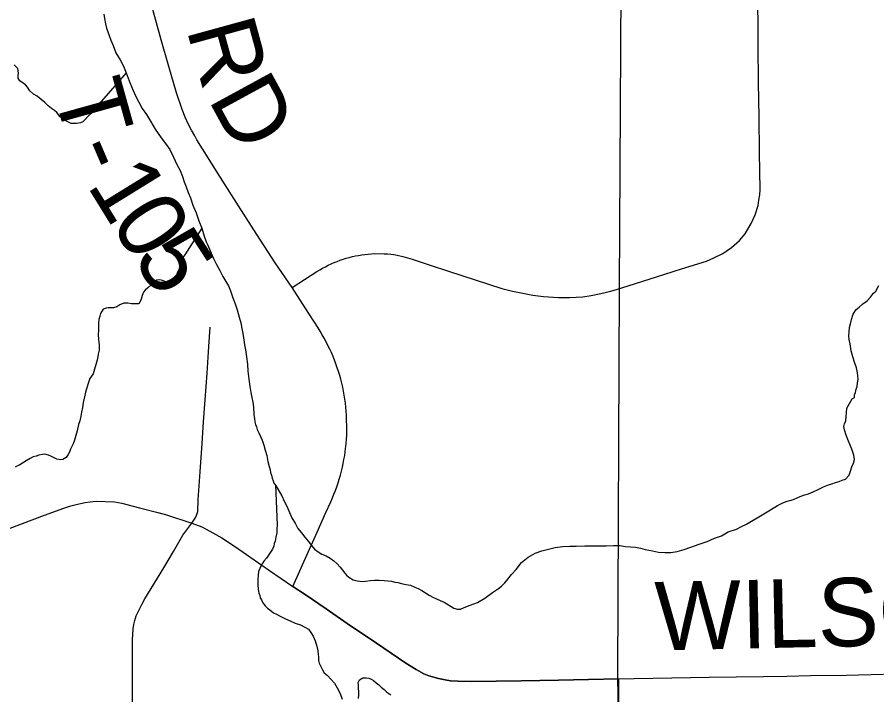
# Model space of a CAD drawing. Extents: x 103424 to 290657, y 38711 to 110967.
# Drawn here: x 116987 to 120775, y 87738 to 90725 of the extents above; entities that cross this region are included whole.
import ezdxf

# ---------------------------------------------------------------- set-up
doc = ezdxf.new("R2010")
doc.units = 0
for name, color, linetype in [('GM_X_Corporation', 7, 'Continuous'), ('GM_X_County_Road', 7, 'Continuous'), ('GM_X_County_Road_Text', 7, 'Continuous'), ('GM_X_Minor_River', 7, 'Continuous'), ('GM_X_Township_Road', 7, 'Continuous'), ('GM_X_Township_Road_Text', 7, 'Continuous')]:
    doc.layers.add(name, color=color, linetype=linetype)

msp = doc.modelspace()

# ---------------------------------------------------------------- linework, layer by layer
at = {"layer": 'GM_X_Corporation'}
for points in [[(119639, 84504.6), (119641.6, 85722.3), (119634.5, 87732.9), (119633.9, 87813.5), (119633.9, 87824), (119641.1, 89532.2), (119665, 94023.8), (119663.9, 96690), (127752.9, 96778.3), (127904.6, 96781), (127960.9, 96782.1), (128017.2, 96783.1), (128144.7, 96785.8), (131350.5, 96844.5), (131500.4, 96848.9), (132289.6, 96863.9), (132581, 96869.6), (132838, 96874.6), (133225.9, 96882.3), (133496.3, 96888.5), (133864.7, 96896.9), (134160.1, 96903.7)], [(119639, 84504.6), (119641.6, 85722.3), (119634.5, 87732.9), (119633.9, 87813.5), (119633.9, 87824), (119641.1, 89532.2), (119665, 94023.8), (119663.9, 96690), (117026.4, 96688.2), (115542.1, 96665), (105081.7, 96574.5), (103423.7, 96534.8), (103423.7, 70904.9)]]:
    msp.add_lwpolyline(points, dxfattribs=at)
at = {"layer": 'GM_X_County_Road'}
for points in [[(116956.2, 88473.2), (117107.3, 88529.9), (117192.6, 88561.4), (117222.6, 88571.4), (117253, 88578.7), (117285.9, 88585.3), (117307.6, 88588.7), (117335.1, 88590.9), (117414.7, 88588.2), (117447.1, 88582.1), (117526.1, 88562.6), (117601, 88542.9), (117640.5, 88532.2), (117756, 88495), (117799.9, 88478), (117836.2, 88460), (117889.1, 88429.2), (117949.2, 88390.2), (117997.3, 88356.4), (118099.1, 88286.2), (118200.8, 88215.9)], [(118200.8, 88215.9), (118255.9, 88179.8), (118348.3, 88116.4), (118440.7, 88052.8), (118570, 87965), (118699.4, 87877.2), (118744.3, 87848.9), (118778.8, 87831), (118800.8, 87822.2), (118842.7, 87809.2), (118872.9, 87803.3), (118896.1, 87799.7), (118930, 87797.4), (118987.3, 87796.5), (119097.1, 87797.9), (119206.9, 87799.3), (119372, 87802.6), (119504.2, 87805.2), (119637.4, 87807.9)], [(119637.4, 87807.9), (119706.1, 87810.3), (119871.1, 87812.7), (120036.1, 87815.3), (120155.4, 87817.1), (120274.8, 87818.9), (120378.5, 87820.5), (120482.2, 87822.3), (120640.1, 87825), (120804.6, 87828.9)]]:
    msp.add_lwpolyline(points, dxfattribs=at)
at = {"layer": 'GM_X_Minor_River'}
for points in [[(117369, 90739), (117371.2, 90718.8), (117375.5, 90696.6), (117379.8, 90676.5), (117386, 90660.3), (117392.3, 90644.3), (117398.6, 90624.1), (117409, 90600), (117421.4, 90567.8), (117440, 90537.6), (117454.4, 90509.5), (117466.9, 90479.3), (117479.4, 90445.1), (117493.9, 90412.9), (117508.5, 90378.7), (117522.9, 90350.6), (117537.4, 90322.4), (117555.9, 90296.4), (117574.4, 90266.2), (117595, 90232.1), (117621.7, 90194), (117640.2, 90167.9), (117658.7, 90141.8), (117675.2, 90107.6), (117689.7, 90075.5), (117704.2, 90049.3), (117714.6, 90023.2), (117722.9, 89999), (117731.3, 89976.9), (117739.6, 89952.7), (117750, 89928.6), (117760.5, 89896.3), (117775, 89862.1), (117787.5, 89827.9), (117800, 89795.7), (117810.6, 89759.5), (117818.9, 89735.3), (117825.1, 89723.2), (117829.3, 89713.2), (117850, 89664.9), (117864.5, 89634.7), (117879, 89608.6), (117893.4, 89582.5), (117905.8, 89560.4), (117918.1, 89540.3), (117926.5, 89518.2), (117936.9, 89488), (117947.3, 89461.8), (117955.7, 89435.7), (117964.1, 89403.4), (117972.5, 89377.2), (117976.9, 89353), (117981.1, 89330.8), (117985.5, 89302.6), (117987.8, 89280.4), (117992.1, 89258.2), (117996.5, 89228), (118000.9, 89195.7), (118003.3, 89165.4), (118007.7, 89129.1), (118012.2, 89096.8), (118016.5, 89070.6), (118020.8, 89048.4), (118025.1, 89028.2), (118027.3, 89008.1), (118027.4, 88998), (118029.6, 88981.8), (118029.8, 88971.7), (118032, 88955.6), (118034.1, 88941.5), (118036.3, 88929.4), (118040.5, 88919.3), (118044.6, 88907.2), (118050.9, 88893.1), (118059.1, 88877.1), (118065.4, 88861), (118073.7, 88838.8), (118080, 88816.7), (118086.4, 88792.5), (118090.7, 88766.3), (118097, 88744.1), (118101.2, 88730), (118103.4, 88717.9)], [(117466.9, 90479.3), (117307.5, 90297.9), (117275.5, 90263.3), (117265.5, 90259.1), (117247.3, 90256.9), (117235.2, 90256.8), (117225.1, 90256.7), (117215, 90260.6), (117200.8, 90268.6), (117186.5, 90278.5), (117176.3, 90286.5), (117161.9, 90304.6), (117151.7, 90314.6), (117137.5, 90322.5), (117123.2, 90334.5), (117108.9, 90348.5), (117092.6, 90362.5), (117074.3, 90376.4), (117058, 90386.4), (117041.7, 90400.3), (117031.4, 90416.4), (117023.2, 90426.4), (116998.7, 90444.4), (116990.5, 90456.4), (116990.4, 90468.5), (116992.3, 90478.6), (116990, 90498.8), (116973.7, 90514.8)], [(117800, 89795.7), (117724.7, 89677.8), (117716.7, 89665.6), (117712.9, 89649.4), (117707, 89631.2), (117699.2, 89612.9), (117691.3, 89596.7), (117687.4, 89580.5), (117683.6, 89564.3), (117671.5, 89556.1), (117657.4, 89555.9), (117647.3, 89555.8), (117627, 89563.7), (117614.9, 89567.6), (117600.7, 89565.4), (117592.8, 89555.3), (117576.8, 89545), (117562.7, 89532.7), (117550.8, 89522.5), (117542.8, 89512.3), (117536.9, 89498.2), (117533.1, 89482), (117529.1, 89471.8), (117523.2, 89461.7), (117505, 89461.5), (117490.9, 89461.3), (117474.7, 89465.2), (117456.5, 89465), (117438.4, 89456.8), (117426.4, 89448.6), (117410.3, 89444.4), (117398.2, 89444.2), (117388.1, 89444.1), (117378, 89442), (117365.9, 89437.9), (117354, 89419.6), (117350.1, 89407.4), (117346.2, 89393.2), (117344.4, 89375), (117344.6, 89360.9), (117344.8, 89344.7), (117343, 89326.5), (117345.3, 89304.3), (117347.6, 89280.1), (117347.8, 89257.9), (117344, 89239.6), (117340.2, 89219.4), (117320.8, 89152.6), (117306.9, 89132.2), (117299, 89109.9), (117293.2, 89091.7), (117287.4, 89071.4), (117283.6, 89051.2), (117277.8, 89026.9), (117274, 89004.6), (117270.2, 88984.4), (117266.4, 88966.1), (117262.6, 88945.9), (117256.7, 88929.7), (117251, 88901.4), (117245.2, 88881.1), (117239.3, 88860.8), (117233.5, 88844.6), (117227.5, 88832.4), (117221.6, 88820.2), (117217.7, 88808.1), (117211.8, 88797.9), (117201.9, 88783.7), (117187.8, 88775.5), (117177.7, 88773.3), (117161.5, 88777.2), (117149.4, 88783.2), (117137.2, 88789.1), (117125, 88795), (117108.8, 88798.9), (117098.7, 88796.8), (117082.6, 88794.6), (117070.5, 88790.5), (117056.4, 88786.3), (117044.4, 88780.1), (117026.3, 88769.8), (117010.3, 88759.6), (116998.3, 88751.4), (116988.2, 88747.2), (116978.2, 88741)], [(120156.3, 88467.6), (120178.4, 88479.9), (120200.5, 88490.2), (120276.7, 88535.4), (120306.8, 88553.9), (120336.8, 88572.4), (120360.9, 88584.8), (120379, 88591), (120391.1, 88595.2), (120407.2, 88599.4), (120427.3, 88607.6), (120451.4, 88618), (120473.6, 88624.3), (120493.7, 88632.5), (120515.8, 88642.9), (120539.9, 88655.2), (120562, 88663.5), (120576.1, 88667.7), (120592.2, 88673.9), (120608.3, 88678.1), (120622.3, 88684.3), (120636.4, 88688.5), (120652.4, 88706.9), (120658.3, 88723.1), (120664.1, 88743.3), (120672, 88759.6), (120675.8, 88775.8), (120673.6, 88793.9), (120665.2, 88820.1), (120650.6, 88856.3), (120640.2, 88882.5), (120631.9, 88906.7), (120629.7, 88920.8), (120631.6, 88932.9), (120637.5, 88945.1), (120642.9, 89001.7), (120666.7, 89042.4), (120676.7, 89048.5), (120676.6, 89060.6), (120680.5, 89070.8), (120684.3, 89084.9), (120688.2, 89097.1), (120690.1, 89113.3), (120691.9, 89129.5), (120691.7, 89143.6), (120689.6, 89157.7), (120685.3, 89179.9), (120676.9, 89204.1), (120668.5, 89228.2), (120662.2, 89254.4), (120657.8, 89284.7), (120653.5, 89304.9), (120651.3, 89319), (120653.1, 89339.2), (120654.9, 89357.4), (120658.8, 89373.6), (120662.6, 89391.8), (120670.4, 89416.1), (120684.3, 89436.5), (120696.3, 89446.7), (120712.3, 89461), (120732.3, 89475.3), (120746.3, 89491.6), (120760.2, 89507.9), (120770.2, 89518.1), (120784, 89542.5)], [(118103.4, 88717.9), (118107.6, 88705.8), (118109.7, 88693.7), (118113.9, 88681.6), (118118.1, 88671.6), (118124.3, 88661.5), (118153.1, 88615.4), (118163.4, 88591.2), (118175.8, 88567.1), (118186.2, 88540.9), (118198.7, 88514.8), (118211, 88494.7), (118223.4, 88470.6), (118239.8, 88452.6), (118254.2, 88432.5), (118268.5, 88414.5), (118282.8, 88396.4), (118297.2, 88380.4), (118313.5, 88368.5), (118329.7, 88358.5), (118348, 88350.6), (118366.3, 88340.7), (118382.6, 88328.7), (118394.9, 88316.7), (118409.2, 88300.7), (118419.4, 88286.7), (118429.7, 88274.7), (118437.9, 88264.7), (118448.1, 88256.7), (118466.4, 88244.7), (118484.6, 88240.9), (118496.7, 88239), (118508.9, 88237.1), (118521, 88239.2), (118543.2, 88241.5), (118561.3, 88243.7), (118581.5, 88243.9), (118603.7, 88242.1), (118619.9, 88240.2), (118636.1, 88238.3), (118650.3, 88234.4), (118664.5, 88232.6), (118680.7, 88228.7), (118698.9, 88224.8), (118719.1, 88221), (118739.4, 88213.1), (118753.6, 88207.2), (118769.9, 88197.2), (118786.2, 88187.3), (118802.4, 88177.4), (118820.7, 88167.4), (118834.9, 88161.5), (118851.2, 88153.6), (118867.4, 88145.7), (118910.1, 88119.8), (118926.3, 88116), (118940.5, 88116.1), (118956.6, 88122.3), (118982.7, 88132.7), (119014.9, 88145.1), (119047, 88163.6), (119081, 88188.2), (119107.1, 88206.6), (119121.1, 88216.9), (119135.1, 88231.2), (119149, 88247.5), (119164.9, 88267.8), (119184.9, 88290.3), (119208.7, 88320.8), (119238.7, 88345.3), (119268.9, 88361.8), (119299, 88372.2), (119327.2, 88380.6), (119357.4, 88386.9), (119389.7, 88391.3), (119422, 88393.6), (119450.3, 88393.9), (119488.6, 88394.3), (119518.9, 88394.6), (119551.2, 88394.9), (119581.5, 88395.2), (119613.8, 88395.5), (119642.1, 88395.8), (119666.4, 88392), (119688.6, 88390.2), (119710.9, 88388.4), (119733.1, 88384.6), (119753.4, 88378.7), (119785.8, 88373), (119812.1, 88367.2), (119840.4, 88365.5), (119866.6, 88365.7), (119894.9, 88370), (119925.1, 88378.4), (119955.2, 88388.8), (119991.5, 88401.3), (120027.6, 88413.8), (120059.8, 88428.2), (120090, 88438.6), (120120.1, 88457.1), (120156.3, 88467.6)], [(118124.3, 88661.5), (118132.3, 88487.9), (118130.5, 88469.7), (118130.7, 88451.5), (118126.9, 88433.3), (118123.1, 88415.1), (118119.2, 88404.9), (118117.3, 88392.8), (118111.4, 88380.6), (118097.5, 88358.2), (118085.6, 88339.9), (118073.6, 88327.7), (118065.7, 88315.5), (118059.7, 88305.3), (118055.8, 88295.2), (118049.9, 88281), (118048.1, 88264.8), (118046.3, 88244.6), (118046.6, 88222.4), (118048.8, 88204.2), (118051, 88186.1), (118055.2, 88176), (118057.3, 88165.9), (118063.5, 88155.9), (118069.7, 88143.8), (118079.9, 88129.8), (118090.2, 88119.8), (118100.3, 88111.8), (118116.6, 88099.8), (118128.8, 88093.9), (118143.1, 88086), (118169.5, 88072.1), (118191.8, 88062.2), (118212.1, 88054.3), (118234.4, 88046.5), (118254.7, 88036.6), (118271, 88026.6), (118281.2, 88012.6), (118291.5, 87996.5), (118299.8, 87976.4), (118306.1, 87956.3), (118310.4, 87940.2), (118312.6, 87917.9), (118314.8, 87903.8), (118315, 87889.7), (118317.2, 87877.6), (118331.6, 87847.4), (118339.9, 87835.4), (118354.1, 87823.4), (118368.5, 87807.4), (118384.8, 87789.4), (118397.2, 87769.3), (118409.6, 87743.2), (118418, 87719)], [(118490.6, 87721.7), (118492.5, 87737.9), (118492.3, 87750), (118490.1, 87768.2), (118489.9, 87782.3), (118489.8, 87792.4), (118495.7, 87804.6), (118509.8, 87812.8), (118523.9, 87813), (118536, 87811.1), (118546.2, 87807.1), (118556.4, 87801.2), (118568.6, 87791.2), (118580.8, 87781.2), (118591, 87771.2), (118603.3, 87761.2), (118615.5, 87749.2), (118633.8, 87737.3)]]:
    msp.add_lwpolyline(points, dxfattribs=at)
at = {"layer": 'GM_X_Township_Road'}
for points in [[(119651.7, 89532.4), (119804.3, 89580.6), (119914.4, 89615.4), (120024.5, 89650.1), (120056.3, 89663.9), (120095.5, 89683.2), (120134, 89709.5), (120169, 89740.5), (120193.8, 89770.7), (120221.2, 89816.3), (120238.9, 89853.2), (120251.1, 89894.8), (120255.2, 89919), (120258.8, 89941.7), (120260.8, 89964.6), (120258.4, 90129.6), (120256.1, 90283.4), (120253.8, 90437.2), (120252.4, 90602.3), (120251.7, 90690.9), (120250.9, 90779.5)], [(118200.8, 88215.9), (118268.4, 88366.5), (118307.8, 88454.4), (118347.2, 88542.3), (118368.4, 88589.2), (118375.4, 88605.6), (118382.3, 88622), (118388.8, 88638.6), (118394.8, 88655.4), (118400.4, 88672.2), (118405.7, 88689.2), (118410.7, 88706.3), (118415.3, 88723.6), (118419.6, 88740.9), (118423.3, 88758.3), (118426.6, 88775.8), (118429.7, 88793.3), (118432.4, 88810.9), (118436.5, 88846.3), (118437.8, 88864), (118439, 88881.9), (118439.5, 88899.7), (118438.3, 88970.8), (118437, 88988.6), (118435.3, 89006.3), (118433.3, 89024), (118430.8, 89041.7), (118428, 89059.2), (118424.8, 89076.7), (118421, 89094.1), (118417, 89111.5), (118412.7, 89128.7), (118407.9, 89145.9), (118402.6, 89163), (118397.1, 89179.8), (118391.3, 89196.7), (118385, 89213.4), (118378.3, 89229.9), (118371.2, 89246.3), (118363.9, 89262.4), (118356.1, 89278.5), (118348.1, 89294.4), (118339.8, 89310), (118331, 89325.6), (118321.9, 89340.9), (118312.4, 89355.9), (118255.5, 89444.6), (118198.7, 89533.4), (118122.8, 89642.7), (118042.5, 89767.8), (117962.1, 89893), (117882.6, 90018.8), (117803.1, 90144.6), (117778.9, 90185.1), (117769.2, 90201.7), (117755, 90227), (117740.3, 90255), (117727.3, 90284.2), (117713.7, 90318.9), (117689.2, 90391.9), (117655, 90508.5), (117620.7, 90625.1), (117584.4, 90758.8)], [(118198.7, 89533.4), (118307.7, 89603.4), (118319.8, 89610.9), (118332.1, 89618.1), (118344.5, 89624.9), (118357, 89631.3), (118369.9, 89637.4), (118383, 89643.1), (118396.1, 89648.5), (118409.2, 89653.4), (118422.8, 89658.1), (118436.1, 89662.3), (118449.7, 89666.1), (118463.5, 89669.6), (118477.4, 89672.7), (118491.2, 89675.3), (118505.3, 89677.6), (118519.2, 89679.6), (118533.3, 89681.1), (118547.6, 89682.1), (118561.7, 89682.9), (118604.3, 89682.5), (118618.4, 89681.6), (118632.5, 89680.4), (118646.6, 89678.7), (118660.4, 89676.6), (118686.6, 89670), (118727.4, 89658.8), (118807, 89632.1), (118886.6, 89605.5), (119004.1, 89567.2), (119121.7, 89529), (119168.9, 89517.2), (119214.9, 89508.3), (119258.4, 89500.1), (119306.5, 89493.7), (119371.4, 89489.1), (119420.4, 89490.1), (119478.9, 89493.1), (119516, 89498.6), (119558.6, 89507.2), (119602.5, 89516.8), (119646.7, 89530.9), (119651.7, 89532.4)], [(117756, 88495), (117773.2, 88521.7), (117781.9, 88545.9), (117784.6, 88597.2), (117792.9, 88721.2), (117801.1, 88845.2), (117808, 88941.8), (117814.9, 89038.5), (117823.3, 89155.7), (117831.6, 89273), (117837.7, 89358.2)], [(117493.9, 87139.5), (117494.5, 87820.3), (117495.1, 87981.2), (117496.6, 88004.2), (117498.3, 88029), (117500.6, 88048.1), (117504.7, 88064.9), (117511.6, 88086), (117525.6, 88115.6), (117535.5, 88136.5), (117549.7, 88160.7), (117633.3, 88297.3), (117675.1, 88369.4), (117717, 88441.6), (117756, 88495)], [(119637.4, 87807.9), (119504.2, 87805.2), (119372, 87802.6), (119206.9, 87799.3), (119097.1, 87797.9), (118987.3, 87796.5), (118930, 87797.4), (118896.1, 87799.7), (118872.9, 87803.3), (118842.7, 87809.2), (118800.8, 87822.2), (118778.8, 87831), (118744.3, 87848.9), (118699.4, 87877.2), (118570, 87965), (118440.7, 88052.8), (118348.3, 88116.4), (118255.9, 88179.8), (118200.8, 88215.9)], [(119639.1, 84831.9), (119639.6, 84957.7), (119640.2, 85083.5), (119640.6, 85248.6), (119641.1, 85405.1), (119641.5, 85561.6), (119642.1, 85719.4), (119640.6, 85871.8), (119639.2, 86024.3), (119638.7, 86189.3), (119638.2, 86354.4), (119637.6, 86519.5), (119637.1, 86684.5), (119636.7, 86800.4), (119636.4, 86916.4), (119637.4, 87807.9)]]:
    msp.add_lwpolyline(points, dxfattribs=at)

# ---------------------------------------------------------------- texts
at = {"layer": 'GM_X_County_Road_Text'}
msp.add_text('WILSON', height=301.87, rotation=1.2256, dxfattribs=at).set_placement((119799.4, 87933.4))
at = {"layer": 'GM_X_Township_Road_Text'}
for s, rotation, p in [('R', 285.3616, (117731.4, 90674.3)), ('T', 285.6081, (117144.5, 90400.9)), ('D', 298.6276, (117825.1, 90365.8)), ('-', 293.1191, (117219.6, 90142.7)), ('1', 301.6896, (117290.9, 89985)), ('0', 302.7955, (117392, 89821.4)), ('5', 302.9255, (117493.1, 89664.5))]:
    msp.add_text(s, height=301.9, rotation=rotation, dxfattribs=at).set_placement(p)

doc.saveas('drawing.dxf')
